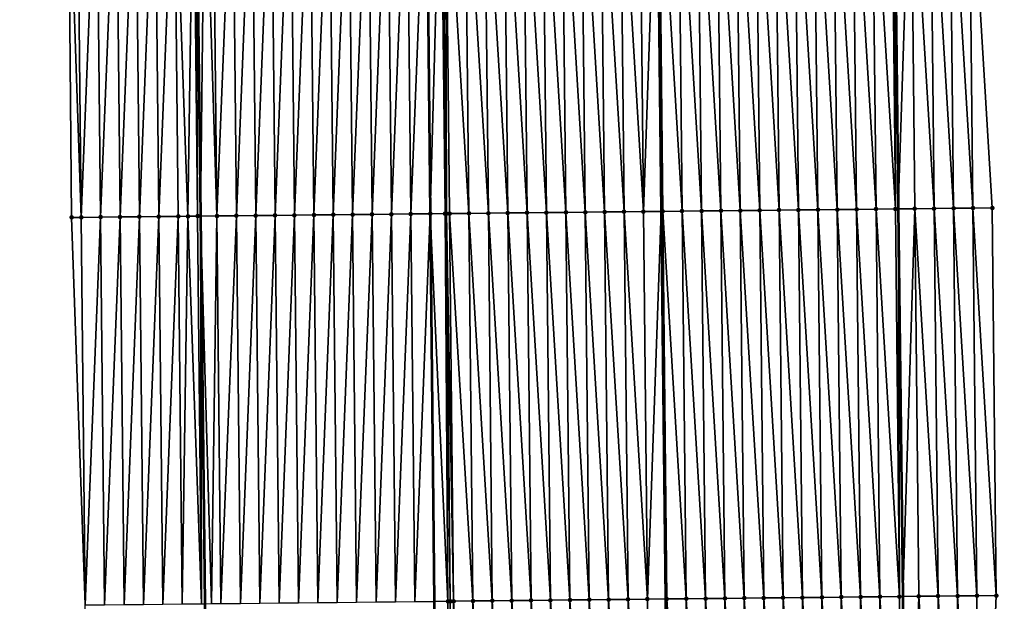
# Model space of a CAD drawing. Header units: feet. Extents: x 2010743 to 2022806, y 818705 to 837694.
# Tile 311 of 531: x 2011471 to 2011521, y 828934 to 828964. Entities that reach past the tile are written whole.
import ezdxf

# ---------------------------------------------------------------- set-up
doc = ezdxf.new("R2010")
doc.units = ezdxf.units.FT
doc.header["$MEASUREMENT"] = 0
for name, color, linetype, lineweight in [('EP_Travel Lane', 172, 'Continuous', 53), ('Road Shots', 141, 'Continuous', 100), ('STRIPING', 60, 'Continuous', 53)]:
    doc.layers.add(name, color=color, linetype=linetype, lineweight=lineweight)
doc.layers.add('I-77-MM17-21_NB-Surface-Border', color=7, linetype='Continuous')
doc.layers.add('I-77-MM17-21_NB-Surface-TIN', color=7, linetype='Continuous')

msp = doc.modelspace()

# ---------------------------------------------------------------- linework, layer by layer
at = {"layer": 'EP_Travel Lane'}
for points in [[(2011512.584, 829273.989, 318.244), (2011512.796, 829253.99, 318.126), (2011512.996, 829233.961, 318.023), (2011513.192, 829213.963, 317.877), (2011513.389, 829193.964, 317.745), (2011513.585, 829173.965, 317.621), (2011513.782, 829153.967, 317.5), (2011513.978, 829133.968, 317.355), (2011514.174, 829113.97, 317.235), (2011514.371, 829093.971, 317.101), (2011514.567, 829073.972, 316.995), (2011514.764, 829053.974, 316.873), (2011514.985, 829033.986, 316.753), (2011515.215, 829013.988, 316.662), (2011515.446, 828993.99, 316.527), (2011515.676, 828973.991, 316.415), (2011515.906, 828953.993, 316.282), (2011516.137, 828933.995, 316.151), (2011516.367, 828913.996, 316.02), (2011516.597, 828893.998, 315.889), (2011516.827, 828874, 315.772), (2011517.058, 828854.001, 315.672), (2011517.273, 828834.007, 315.552), (2011517.484, 828814.009, 315.422)], [(2011476.563, 829273.584, 318.471), (2011476.775, 829253.585, 318.372), (2011476.974, 829233.606, 318.258), (2011477.171, 829213.607, 318.144), (2011477.367, 829193.609, 317.993), (2011477.564, 829173.61, 317.871), (2011477.76, 829153.611, 317.748), (2011477.956, 829133.613, 317.624), (2011478.153, 829113.614, 317.502), (2011478.349, 829093.615, 317.368), (2011478.546, 829073.617, 317.262), (2011478.742, 829053.618, 317.141), (2011478.966, 829033.613, 317.012), (2011479.2, 829013.614, 316.91), (2011479.434, 828993.616, 316.809), (2011479.668, 828973.618, 316.693), (2011479.903, 828953.619, 316.534), (2011480.137, 828933.621, 316.412), (2011480.371, 828913.623, 316.275), (2011480.605, 828893.625, 316.163), (2011480.839, 828873.626, 316.036), (2011481.073, 828853.628, 315.906), (2011481.29, 828833.627, 315.768), (2011481.5, 828813.628, 315.686)]]:
    msp.add_polyline3d(points, dxfattribs=at)
at = {"layer": 'I-77-MM17-21_NB-Surface-Border', "color": 3, "linetype": 'Continuous', "lineweight": -3}
for points in [[(2011514.534, 829274.011, 318.177), (2011514.758, 829254.012, 318.068), (2011516.96, 829234.001, 317.894), (2011517.157, 829214.002, 317.766), (2011518.353, 829194.014, 317.605), (2011518.55, 829174.015, 317.478), (2011518.746, 829154.016, 317.352), (2011517.942, 829134.008, 317.241), (2011519.139, 829114.019, 317.089), (2011518.335, 829094.011, 316.988), (2011517.532, 829074.002, 316.91), (2011517.728, 829054.003, 316.783), (2011517.932, 829034.017, 316.663), (2011519.139, 829014.029, 316.534), (2011519.345, 828994.031, 316.404), (2011519.552, 828974.032, 316.292), (2011520.758, 828954.044, 316.128), (2011520.965, 828934.045, 315.991), (2011520.171, 828914.036, 315.896), (2011521.378, 828894.048, 315.742), (2011520.584, 828874.039, 315.654), (2011519.791, 828854.03, 315.581), (2011520, 828834.036, 315.468), (2011518.211, 828814.016, 315.402)], [(2011475.653, 828813.568, 315.523), (2011475.743, 828833.57, 315.62), (2011474.846, 828853.565, 315.736), (2011474.362, 828873.561, 315.867), (2011474.148, 828893.559, 316.002), (2011474.174, 828913.56, 316.128), (2011473.967, 828933.558, 316.251), (2011473.262, 828953.552, 316.364), (2011473.093, 828973.551, 316.509), (2011473.066, 828993.551, 316.635), (2011473.298, 829013.554, 316.74), (2011473.384, 829033.556, 316.858), (2011472.917, 829053.562, 316.977), (2011472.543, 829073.559, 317.077), (2011471.942, 829093.554, 317.189), (2011472.141, 829113.556, 317.339), (2011471.945, 829133.555, 317.473), (2011471.748, 829153.553, 317.605), (2011471.552, 829173.552, 317.723), (2011471.355, 829193.551, 317.841), (2011470.631, 829213.544, 317.969), (2011470.716, 829233.545, 318.088), (2011470.951, 829253.521, 318.21), (2011470.584, 829273.518, 318.318)]]:
    msp.add_polyline3d(points, dxfattribs=at)
at = {"layer": 'I-77-MM17-21_NB-Surface-TIN', "color": 128, "linetype": 'Continuous', "lineweight": -3}
for points in [[(2011512.759, 828953.96, 316.357), (2011512.552, 828973.958, 316.481), (2011511.552, 828973.948, 316.5)], [(2011513.759, 828953.97, 316.339), (2011513.552, 828973.969, 316.463), (2011512.552, 828973.958, 316.481)], [(2011512.759, 828953.96, 316.357), (2011513.759, 828953.97, 316.339), (2011512.552, 828973.958, 316.481)], [(2011514.759, 828953.981, 316.32), (2011514.552, 828973.979, 316.446), (2011513.552, 828973.969, 316.463)], [(2011513.759, 828953.97, 316.339), (2011514.759, 828953.981, 316.32), (2011513.552, 828973.969, 316.463)], [(2011515.758, 828953.991, 316.288), (2011515.552, 828973.99, 316.419), (2011514.552, 828973.979, 316.446)], [(2011514.759, 828953.981, 316.32), (2011515.758, 828953.991, 316.288), (2011514.552, 828973.979, 316.446)], [(2011515.758, 828953.991, 316.288), (2011515.676, 828973.991, 316.415), (2011515.552, 828973.99, 316.419)], [(2011516.552, 828974, 316.385), (2011515.676, 828973.991, 316.415), (2011515.906, 828953.993, 316.282)], [(2011515.758, 828953.991, 316.288), (2011515.906, 828953.993, 316.282), (2011515.676, 828973.991, 316.415)], [(2011516.758, 828954.002, 316.245), (2011516.552, 828974, 316.385), (2011515.906, 828953.993, 316.282)], [(2011517.758, 828954.012, 316.224), (2011517.552, 828974.011, 316.351), (2011516.552, 828974, 316.385)], [(2011516.758, 828954.002, 316.245), (2011517.758, 828954.012, 316.224), (2011516.552, 828974, 316.385)], [(2011518.758, 828954.023, 316.184), (2011518.552, 828974.021, 316.318), (2011517.552, 828974.011, 316.351)], [(2011517.758, 828954.012, 316.224), (2011518.758, 828954.023, 316.184), (2011517.552, 828974.011, 316.351)], [(2011519.758, 828954.033, 316.152), (2011519.552, 828974.032, 316.292), (2011518.552, 828974.021, 316.318)], [(2011518.758, 828954.023, 316.184), (2011519.758, 828954.033, 316.152), (2011518.552, 828974.021, 316.318)], [(2011519.758, 828954.033, 316.152), (2011520.758, 828954.044, 316.128), (2011519.552, 828974.032, 316.292)], [(2011473.761, 828953.557, 316.378), (2011473.554, 828973.555, 316.526), (2011473.093, 828973.551, 316.509)], [(2011473.761, 828953.557, 316.378), (2011473.093, 828973.551, 316.509), (2011473.262, 828953.552, 316.364)], [(2011473.761, 828953.557, 316.378), (2011474.554, 828973.566, 316.56), (2011473.554, 828973.555, 316.526)], [(2011473.761, 828953.557, 316.378), (2011474.761, 828953.567, 316.408), (2011474.554, 828973.566, 316.56)], [(2011474.761, 828953.567, 316.408), (2011475.554, 828973.576, 316.592), (2011474.554, 828973.566, 316.56)], [(2011474.761, 828953.567, 316.408), (2011475.761, 828953.577, 316.436), (2011475.554, 828973.576, 316.592)], [(2011475.761, 828953.577, 316.436), (2011476.554, 828973.586, 316.619), (2011475.554, 828973.576, 316.592)], [(2011475.761, 828953.577, 316.436), (2011476.761, 828953.587, 316.467), (2011476.554, 828973.586, 316.619)], [(2011476.761, 828953.587, 316.467), (2011477.554, 828973.596, 316.639), (2011476.554, 828973.586, 316.619)], [(2011476.761, 828953.587, 316.467), (2011477.76, 828953.598, 316.486), (2011477.554, 828973.596, 316.639)], [(2011477.76, 828953.598, 316.486), (2011478.554, 828973.606, 316.663), (2011477.554, 828973.596, 316.639)], [(2011477.76, 828953.598, 316.486), (2011478.76, 828953.608, 316.505), (2011478.554, 828973.606, 316.663)], [(2011479.264, 828953.613, 316.533), (2011479.554, 828973.616, 316.689), (2011478.554, 828973.606, 316.663)], [(2011478.76, 828953.608, 316.505), (2011479.264, 828953.613, 316.533), (2011478.554, 828973.606, 316.663)], [(2011479.264, 828953.613, 316.533), (2011479.76, 828953.618, 316.532), (2011479.554, 828973.616, 316.689)], [(2011479.76, 828953.618, 316.532), (2011479.668, 828973.618, 316.693), (2011479.554, 828973.616, 316.689)], [(2011480.137, 828973.622, 316.709), (2011479.668, 828973.618, 316.693), (2011479.903, 828953.619, 316.534)], [(2011479.76, 828953.618, 316.532), (2011479.903, 828953.619, 316.534), (2011479.668, 828973.618, 316.693)], [(2011480.76, 828953.628, 316.551), (2011480.137, 828973.622, 316.709), (2011479.903, 828953.619, 316.534)], [(2011480.76, 828953.628, 316.551), (2011480.554, 828973.627, 316.717), (2011480.137, 828973.622, 316.709)], [(2011480.76, 828953.628, 316.551), (2011481.554, 828973.637, 316.733), (2011480.554, 828973.627, 316.717)], [(2011480.76, 828953.628, 316.551), (2011481.76, 828953.638, 316.57), (2011481.554, 828973.637, 316.733)], [(2011481.76, 828953.638, 316.57), (2011482.554, 828973.647, 316.746), (2011481.554, 828973.637, 316.733)], [(2011481.76, 828953.638, 316.57), (2011482.76, 828953.649, 316.587), (2011482.554, 828973.647, 316.746)], [(2011482.76, 828953.649, 316.587), (2011483.554, 828973.657, 316.756), (2011482.554, 828973.647, 316.746)], [(2011482.76, 828953.649, 316.587), (2011483.76, 828953.659, 316.599), (2011483.554, 828973.657, 316.756)], [(2011483.76, 828953.659, 316.599), (2011484.554, 828973.668, 316.764), (2011483.554, 828973.657, 316.756)], [(2011483.76, 828953.659, 316.599), (2011484.76, 828953.669, 316.61), (2011484.554, 828973.668, 316.764)], [(2011484.76, 828953.669, 316.61), (2011485.554, 828973.678, 316.771), (2011484.554, 828973.668, 316.764)], [(2011484.76, 828953.669, 316.61), (2011485.76, 828953.679, 316.621), (2011485.554, 828973.678, 316.771)], [(2011485.76, 828953.679, 316.621), (2011486.553, 828973.688, 316.778), (2011485.554, 828973.678, 316.771)], [(2011485.76, 828953.679, 316.621), (2011486.76, 828953.69, 316.632), (2011486.553, 828973.688, 316.778)], [(2011486.76, 828953.69, 316.632), (2011487.553, 828973.698, 316.788), (2011486.553, 828973.688, 316.778)], [(2011486.76, 828953.69, 316.632), (2011487.76, 828953.7, 316.645), (2011487.553, 828973.698, 316.788)], [(2011487.76, 828953.7, 316.645), (2011488.553, 828973.709, 316.8), (2011487.553, 828973.698, 316.788)], [(2011487.76, 828953.7, 316.645), (2011488.76, 828953.71, 316.66), (2011488.553, 828973.709, 316.8)], [(2011488.76, 828953.71, 316.66), (2011489.553, 828973.719, 316.817), (2011488.553, 828973.709, 316.8)], [(2011488.76, 828953.71, 316.66), (2011489.76, 828953.72, 316.673), (2011489.553, 828973.719, 316.817)], [(2011489.76, 828953.72, 316.673), (2011490.553, 828973.729, 316.835), (2011489.553, 828973.719, 316.817)], [(2011489.76, 828953.72, 316.673), (2011490.76, 828953.731, 316.691), (2011490.553, 828973.729, 316.835)], [(2011490.76, 828953.731, 316.691), (2011491.553, 828973.739, 316.841), (2011490.553, 828973.729, 316.835)], [(2011490.76, 828953.731, 316.691), (2011491.76, 828953.741, 316.696), (2011491.553, 828973.739, 316.841)], [(2011492.303, 828973.747, 316.85), (2011491.553, 828973.739, 316.841), (2011491.76, 828953.741, 316.696)], [(2011492.533, 828953.749, 316.705), (2011492.303, 828973.747, 316.85), (2011491.76, 828953.741, 316.696)], [(2011492.533, 828953.749, 316.705), (2011492.366, 828973.748, 316.849), (2011492.303, 828973.747, 316.85)], [(2011492.6, 828953.75, 316.705), (2011492.553, 828973.75, 316.848), (2011492.366, 828973.748, 316.849)], [(2011492.533, 828953.749, 316.705), (2011492.6, 828953.75, 316.705), (2011492.366, 828973.748, 316.849)], [(2011493.76, 828953.762, 316.69), (2011493.553, 828973.76, 316.832), (2011492.553, 828973.75, 316.848)], [(2011492.76, 828953.751, 316.704), (2011493.76, 828953.762, 316.69), (2011492.553, 828973.75, 316.848)], [(2011492.6, 828953.75, 316.705), (2011492.76, 828953.751, 316.704), (2011492.553, 828973.75, 316.848)], [(2011494.76, 828953.772, 316.671), (2011494.553, 828973.771, 316.812), (2011493.553, 828973.76, 316.832)], [(2011493.76, 828953.762, 316.69), (2011494.76, 828953.772, 316.671), (2011493.553, 828973.76, 316.832)], [(2011495.76, 828953.783, 316.654), (2011495.553, 828973.781, 316.791), (2011494.553, 828973.771, 316.812)], [(2011494.76, 828953.772, 316.671), (2011495.76, 828953.783, 316.654), (2011494.553, 828973.771, 316.812)], [(2011496.759, 828953.793, 316.637), (2011496.553, 828973.791, 316.772), (2011495.553, 828973.781, 316.791)], [(2011495.76, 828953.783, 316.654), (2011496.759, 828953.793, 316.637), (2011495.553, 828973.781, 316.791)], [(2011497.759, 828953.803, 316.623), (2011497.553, 828973.802, 316.754), (2011496.553, 828973.791, 316.772)], [(2011496.759, 828953.793, 316.637), (2011497.759, 828953.803, 316.623), (2011496.553, 828973.791, 316.772)], [(2011498.759, 828953.814, 316.605), (2011498.553, 828973.812, 316.734), (2011497.553, 828973.802, 316.754)], [(2011497.759, 828953.803, 316.623), (2011498.759, 828953.814, 316.605), (2011497.553, 828973.802, 316.754)], [(2011499.759, 828953.824, 316.588), (2011499.553, 828973.823, 316.715), (2011498.553, 828973.812, 316.734)], [(2011498.759, 828953.814, 316.605), (2011499.759, 828953.824, 316.588), (2011498.553, 828973.812, 316.734)], [(2011500.759, 828953.835, 316.569), (2011500.553, 828973.833, 316.697), (2011499.553, 828973.823, 316.715)], [(2011499.759, 828953.824, 316.588), (2011500.759, 828953.835, 316.569), (2011499.553, 828973.823, 316.715)], [(2011501.759, 828953.845, 316.557), (2011501.553, 828973.844, 316.686), (2011500.553, 828973.833, 316.697)], [(2011500.759, 828953.835, 316.569), (2011501.759, 828953.845, 316.557), (2011500.553, 828973.833, 316.697)], [(2011502.759, 828953.855, 316.551), (2011502.553, 828973.854, 316.675), (2011501.553, 828973.844, 316.686)], [(2011501.759, 828953.845, 316.557), (2011502.759, 828953.855, 316.551), (2011501.553, 828973.844, 316.686)], [(2011502.759, 828953.855, 316.551), (2011503.446, 828973.863, 316.649), (2011502.553, 828973.854, 316.675)], [(2011502.759, 828953.855, 316.551), (2011503.673, 828953.865, 316.526), (2011503.446, 828973.863, 316.649)], [(2011503.553, 828973.865, 316.646), (2011503.446, 828973.863, 316.649), (2011503.673, 828953.865, 316.526)], [(2011504.759, 828953.876, 316.508), (2011504.552, 828973.875, 316.632), (2011503.553, 828973.865, 316.646)], [(2011503.759, 828953.866, 316.523), (2011504.759, 828953.876, 316.508), (2011503.553, 828973.865, 316.646)], [(2011503.759, 828953.866, 316.523), (2011503.553, 828973.865, 316.646), (2011503.673, 828953.865, 316.526)], [(2011505.759, 828953.887, 316.475), (2011505.552, 828973.885, 316.604), (2011504.552, 828973.875, 316.632)], [(2011504.759, 828953.876, 316.508), (2011505.759, 828953.887, 316.475), (2011504.552, 828973.875, 316.632)], [(2011506.759, 828953.897, 316.453), (2011506.552, 828973.896, 316.58), (2011505.552, 828973.885, 316.604)], [(2011505.759, 828953.887, 316.475), (2011506.759, 828953.897, 316.453), (2011505.552, 828973.885, 316.604)], [(2011507.759, 828953.908, 316.436), (2011507.552, 828973.906, 316.561), (2011506.552, 828973.896, 316.58)], [(2011506.759, 828953.897, 316.453), (2011507.759, 828953.908, 316.436), (2011506.552, 828973.896, 316.58)], [(2011508.759, 828953.918, 316.416), (2011508.552, 828973.917, 316.544), (2011507.552, 828973.906, 316.561)], [(2011507.759, 828953.908, 316.436), (2011508.759, 828953.918, 316.416), (2011507.552, 828973.906, 316.561)], [(2011509.759, 828953.929, 316.402), (2011509.552, 828973.927, 316.53), (2011508.552, 828973.917, 316.544)], [(2011508.759, 828953.918, 316.416), (2011509.759, 828953.929, 316.402), (2011508.552, 828973.917, 316.544)], [(2011510.759, 828953.939, 316.387), (2011510.552, 828973.938, 316.517), (2011509.552, 828973.927, 316.53)], [(2011509.759, 828953.929, 316.402), (2011510.759, 828953.939, 316.387), (2011509.552, 828973.927, 316.53)], [(2011511.759, 828953.949, 316.373), (2011511.552, 828973.948, 316.5), (2011510.552, 828973.938, 316.517)], [(2011510.759, 828953.939, 316.387), (2011511.759, 828953.949, 316.373), (2011510.552, 828973.938, 316.517)], [(2011511.759, 828953.949, 316.373), (2011512.759, 828953.96, 316.357), (2011511.552, 828973.948, 316.5)], [(2011481.967, 828933.64, 316.453), (2011482.76, 828953.649, 316.587), (2011481.76, 828953.638, 316.57)], [(2011481.967, 828933.64, 316.453), (2011482.967, 828933.65, 316.467), (2011482.76, 828953.649, 316.587)], [(2011482.967, 828933.65, 316.467), (2011483.76, 828953.659, 316.599), (2011482.76, 828953.649, 316.587)], [(2011482.967, 828933.65, 316.467), (2011483.967, 828933.66, 316.477), (2011483.76, 828953.659, 316.599)], [(2011483.967, 828933.66, 316.477), (2011484.76, 828953.669, 316.61), (2011483.76, 828953.659, 316.599)], [(2011483.967, 828933.66, 316.477), (2011484.967, 828933.671, 316.485), (2011484.76, 828953.669, 316.61)], [(2011484.967, 828933.671, 316.485), (2011485.76, 828953.679, 316.621), (2011484.76, 828953.669, 316.61)], [(2011484.967, 828933.671, 316.485), (2011485.967, 828933.681, 316.497), (2011485.76, 828953.679, 316.621)], [(2011485.967, 828933.681, 316.497), (2011486.76, 828953.69, 316.632), (2011485.76, 828953.679, 316.621)], [(2011485.967, 828933.681, 316.497), (2011486.967, 828933.691, 316.505), (2011486.76, 828953.69, 316.632)], [(2011486.967, 828933.691, 316.505), (2011487.76, 828953.7, 316.645), (2011486.76, 828953.69, 316.632)], [(2011486.967, 828933.691, 316.505), (2011487.967, 828933.701, 316.512), (2011487.76, 828953.7, 316.645)], [(2011487.967, 828933.701, 316.512), (2011488.76, 828953.71, 316.66), (2011487.76, 828953.7, 316.645)], [(2011487.967, 828933.701, 316.512), (2011488.966, 828933.712, 316.522), (2011488.76, 828953.71, 316.66)], [(2011488.966, 828933.712, 316.522), (2011489.76, 828953.72, 316.673), (2011488.76, 828953.71, 316.66)], [(2011488.966, 828933.712, 316.522), (2011489.966, 828933.722, 316.535), (2011489.76, 828953.72, 316.673)], [(2011489.966, 828933.722, 316.535), (2011490.76, 828953.731, 316.691), (2011489.76, 828953.72, 316.673)], [(2011489.966, 828933.722, 316.535), (2011490.966, 828933.732, 316.553), (2011490.76, 828953.731, 316.691)], [(2011490.966, 828933.732, 316.553), (2011491.76, 828953.741, 316.696), (2011490.76, 828953.731, 316.691)], [(2011490.966, 828933.732, 316.553), (2011491.966, 828933.742, 316.56), (2011491.76, 828953.741, 316.696)], [(2011492.675, 828933.75, 316.564), (2011492.533, 828953.749, 316.705), (2011491.76, 828953.741, 316.696)], [(2011492.675, 828933.75, 316.564), (2011491.76, 828953.741, 316.696), (2011491.966, 828933.742, 316.56)], [(2011492.795, 828933.751, 316.563), (2011492.6, 828953.75, 316.705), (2011492.533, 828953.749, 316.705)], [(2011492.675, 828933.75, 316.564), (2011492.795, 828933.751, 316.563), (2011492.533, 828953.749, 316.705)], [(2011492.966, 828933.753, 316.562), (2011492.76, 828953.751, 316.704), (2011492.6, 828953.75, 316.705)], [(2011492.795, 828933.751, 316.563), (2011492.966, 828933.753, 316.562), (2011492.6, 828953.75, 316.705)], [(2011493.966, 828933.763, 316.546), (2011493.76, 828953.762, 316.69), (2011492.76, 828953.751, 316.704)], [(2011492.966, 828933.753, 316.562), (2011493.966, 828933.763, 316.546), (2011492.76, 828953.751, 316.704)], [(2011494.966, 828933.774, 316.528), (2011494.76, 828953.772, 316.671), (2011493.76, 828953.762, 316.69)], [(2011493.966, 828933.763, 316.546), (2011494.966, 828933.774, 316.528), (2011493.76, 828953.762, 316.69)], [(2011495.966, 828933.784, 316.512), (2011495.76, 828953.783, 316.654), (2011494.76, 828953.772, 316.671)], [(2011494.966, 828933.774, 316.528), (2011495.966, 828933.784, 316.512), (2011494.76, 828953.772, 316.671)], [(2011496.966, 828933.795, 316.495), (2011496.759, 828953.793, 316.637), (2011495.76, 828953.783, 316.654)], [(2011495.966, 828933.784, 316.512), (2011496.966, 828933.795, 316.495), (2011495.76, 828953.783, 316.654)], [(2011497.966, 828933.805, 316.481), (2011497.759, 828953.803, 316.623), (2011496.759, 828953.793, 316.637)], [(2011496.966, 828933.795, 316.495), (2011497.966, 828933.805, 316.481), (2011496.759, 828953.793, 316.637)], [(2011498.966, 828933.815, 316.464), (2011498.759, 828953.814, 316.605), (2011497.759, 828953.803, 316.623)], [(2011497.966, 828933.805, 316.481), (2011498.966, 828933.815, 316.464), (2011497.759, 828953.803, 316.623)], [(2011499.966, 828933.826, 316.445), (2011499.759, 828953.824, 316.588), (2011498.759, 828953.814, 316.605)], [(2011498.966, 828933.815, 316.464), (2011499.966, 828933.826, 316.445), (2011498.759, 828953.814, 316.605)], [(2011500.966, 828933.836, 316.429), (2011500.759, 828953.835, 316.569), (2011499.759, 828953.824, 316.588)], [(2011499.966, 828933.826, 316.445), (2011500.966, 828933.836, 316.429), (2011499.759, 828953.824, 316.588)], [(2011501.966, 828933.847, 316.415), (2011501.759, 828953.845, 316.557), (2011500.759, 828953.835, 316.569)], [(2011500.966, 828933.836, 316.429), (2011501.966, 828933.847, 316.415), (2011500.759, 828953.835, 316.569)], [(2011502.966, 828933.857, 316.405), (2011502.759, 828953.855, 316.551), (2011501.759, 828953.845, 316.557)], [(2011501.966, 828933.847, 316.415), (2011502.966, 828933.857, 316.405), (2011501.759, 828953.845, 316.557)], [(2011502.966, 828933.857, 316.405), (2011503.673, 828953.865, 316.526), (2011502.759, 828953.855, 316.551)], [(2011502.966, 828933.857, 316.405), (2011503.901, 828933.867, 316.383), (2011503.673, 828953.865, 316.526)], [(2011503.759, 828953.866, 316.523), (2011503.673, 828953.865, 316.526), (2011503.901, 828933.867, 316.383)], [(2011504.966, 828933.878, 316.368), (2011504.759, 828953.876, 316.508), (2011503.759, 828953.866, 316.523)], [(2011503.966, 828933.868, 316.381), (2011503.759, 828953.866, 316.523), (2011503.901, 828933.867, 316.383)], [(2011503.966, 828933.868, 316.381), (2011504.966, 828933.878, 316.368), (2011503.759, 828953.866, 316.523)], [(2011505.966, 828933.888, 316.334), (2011505.759, 828953.887, 316.475), (2011504.759, 828953.876, 316.508)], [(2011504.966, 828933.878, 316.368), (2011505.966, 828933.888, 316.334), (2011504.759, 828953.876, 316.508)], [(2011506.966, 828933.899, 316.314), (2011506.759, 828953.897, 316.453), (2011505.759, 828953.887, 316.475)], [(2011505.966, 828933.888, 316.334), (2011506.966, 828933.899, 316.314), (2011505.759, 828953.887, 316.475)], [(2011507.965, 828933.909, 316.299), (2011507.759, 828953.908, 316.436), (2011506.759, 828953.897, 316.453)], [(2011506.966, 828933.899, 316.314), (2011507.965, 828933.909, 316.299), (2011506.759, 828953.897, 316.453)], [(2011508.965, 828933.92, 316.277), (2011508.759, 828953.918, 316.416), (2011507.759, 828953.908, 316.436)], [(2011507.965, 828933.909, 316.299), (2011508.965, 828933.92, 316.277), (2011507.759, 828953.908, 316.436)], [(2011509.965, 828933.93, 316.264), (2011509.759, 828953.929, 316.402), (2011508.759, 828953.918, 316.416)], [(2011508.965, 828933.92, 316.277), (2011509.965, 828933.93, 316.264), (2011508.759, 828953.918, 316.416)], [(2011510.965, 828933.941, 316.25), (2011510.759, 828953.939, 316.387), (2011509.759, 828953.929, 316.402)], [(2011509.965, 828933.93, 316.264), (2011510.965, 828933.941, 316.25), (2011509.759, 828953.929, 316.402)], [(2011511.965, 828933.951, 316.235), (2011511.759, 828953.949, 316.373), (2011510.759, 828953.939, 316.387)], [(2011510.965, 828933.941, 316.25), (2011511.965, 828933.951, 316.235), (2011510.759, 828953.939, 316.387)], [(2011512.965, 828933.961, 316.219), (2011512.759, 828953.96, 316.357), (2011511.759, 828953.949, 316.373)], [(2011511.965, 828933.951, 316.235), (2011512.965, 828933.961, 316.219), (2011511.759, 828953.949, 316.373)], [(2011513.965, 828933.972, 316.202), (2011513.759, 828953.97, 316.339), (2011512.759, 828953.96, 316.357)], [(2011512.965, 828933.961, 316.219), (2011513.965, 828933.972, 316.202), (2011512.759, 828953.96, 316.357)], [(2011514.965, 828933.982, 316.184), (2011514.759, 828953.981, 316.32), (2011513.759, 828953.97, 316.339)], [(2011513.965, 828933.972, 316.202), (2011514.965, 828933.982, 316.184), (2011513.759, 828953.97, 316.339)], [(2011515.965, 828933.993, 316.158), (2011515.758, 828953.991, 316.288), (2011514.759, 828953.981, 316.32)], [(2011514.965, 828933.982, 316.184), (2011515.965, 828933.993, 316.158), (2011514.759, 828953.981, 316.32)], [(2011515.965, 828933.993, 316.158), (2011515.906, 828953.993, 316.282), (2011515.758, 828953.991, 316.288)], [(2011516.758, 828954.002, 316.245), (2011515.906, 828953.993, 316.282), (2011516.137, 828933.995, 316.151)], [(2011515.965, 828933.993, 316.158), (2011516.137, 828933.995, 316.151), (2011515.906, 828953.993, 316.282)], [(2011516.965, 828934.003, 316.121), (2011516.758, 828954.002, 316.245), (2011516.137, 828933.995, 316.151)], [(2011517.965, 828934.014, 316.091), (2011517.758, 828954.012, 316.224), (2011516.758, 828954.002, 316.245)], [(2011516.965, 828934.003, 316.121), (2011517.965, 828934.014, 316.091), (2011516.758, 828954.002, 316.245)], [(2011518.965, 828934.024, 316.049), (2011518.758, 828954.023, 316.184), (2011517.758, 828954.012, 316.224)], [(2011517.965, 828934.014, 316.091), (2011518.965, 828934.024, 316.049), (2011517.758, 828954.012, 316.224)], [(2011519.965, 828934.035, 316.017), (2011519.758, 828954.033, 316.152), (2011518.758, 828954.023, 316.184)], [(2011518.965, 828934.024, 316.049), (2011519.965, 828934.035, 316.017), (2011518.758, 828954.023, 316.184)], [(2011520.965, 828934.045, 315.991), (2011520.758, 828954.044, 316.128), (2011519.758, 828954.033, 316.152)], [(2011519.965, 828934.035, 316.017), (2011520.965, 828934.045, 315.991), (2011519.758, 828954.033, 316.152)], [(2011473.967, 828933.558, 316.251), (2011473.761, 828953.557, 316.378), (2011473.262, 828953.552, 316.364)], [(2011473.967, 828933.558, 316.251), (2011474.761, 828953.567, 316.408), (2011473.761, 828953.557, 316.378)], [(2011474.967, 828933.569, 316.281), (2011474.761, 828953.567, 316.408), (2011473.967, 828933.558, 316.251)], [(2011474.967, 828933.569, 316.281), (2011475.761, 828953.577, 316.436), (2011474.761, 828953.567, 316.408)], [(2011474.967, 828933.569, 316.281), (2011475.967, 828933.579, 316.309), (2011475.761, 828953.577, 316.436)], [(2011475.967, 828933.579, 316.309), (2011476.761, 828953.587, 316.467), (2011475.761, 828953.577, 316.436)], [(2011475.967, 828933.579, 316.309), (2011476.967, 828933.589, 316.341), (2011476.761, 828953.587, 316.467)], [(2011476.967, 828933.589, 316.341), (2011477.76, 828953.598, 316.486), (2011476.761, 828953.587, 316.467)], [(2011476.967, 828933.589, 316.341), (2011477.967, 828933.599, 316.363), (2011477.76, 828953.598, 316.486)], [(2011477.967, 828933.599, 316.363), (2011478.76, 828953.608, 316.505), (2011477.76, 828953.598, 316.486)], [(2011477.967, 828933.599, 316.363), (2011478.967, 828933.609, 316.384), (2011478.76, 828953.608, 316.505)], [(2011478.967, 828933.609, 316.384), (2011479.264, 828953.613, 316.533), (2011478.76, 828953.608, 316.505)], [(2011478.967, 828933.609, 316.384), (2011479.967, 828933.619, 316.409), (2011479.264, 828953.613, 316.533)], [(2011479.967, 828933.619, 316.409), (2011479.76, 828953.618, 316.532), (2011479.264, 828953.613, 316.533)], [(2011479.967, 828933.619, 316.409), (2011479.903, 828953.619, 316.534), (2011479.76, 828953.618, 316.532)], [(2011480.475, 828933.625, 316.419), (2011480.76, 828953.628, 316.551), (2011479.903, 828953.619, 316.534)], [(2011480.475, 828933.625, 316.419), (2011479.903, 828953.619, 316.534), (2011480.137, 828933.621, 316.412)], [(2011479.967, 828933.619, 316.409), (2011480.137, 828933.621, 316.412), (2011479.903, 828953.619, 316.534)], [(2011480.475, 828933.625, 316.419), (2011480.967, 828933.63, 316.434), (2011480.76, 828953.628, 316.551)], [(2011480.967, 828933.63, 316.434), (2011481.76, 828953.638, 316.57), (2011480.76, 828953.628, 316.551)], [(2011480.967, 828933.63, 316.434), (2011481.967, 828933.64, 316.453), (2011481.76, 828953.638, 316.57)], [(2011501.172, 828913.838, 316.299), (2011500.966, 828933.836, 316.429), (2011499.966, 828933.826, 316.445)], [(2011502.172, 828913.848, 316.287), (2011501.966, 828933.847, 316.415), (2011500.966, 828933.836, 316.429)], [(2011501.172, 828913.838, 316.299), (2011502.172, 828913.848, 316.287), (2011500.966, 828933.836, 316.429)], [(2011503.172, 828913.858, 316.28), (2011502.966, 828933.857, 316.405), (2011501.966, 828933.847, 316.415)], [(2011502.172, 828913.848, 316.287), (2011503.172, 828913.858, 316.28), (2011501.966, 828933.847, 316.415)], [(2011503.172, 828913.858, 316.28), (2011503.901, 828933.867, 316.383), (2011502.966, 828933.857, 316.405)], [(2011503.172, 828913.858, 316.28), (2011504.128, 828913.869, 316.256), (2011503.901, 828933.867, 316.383)], [(2011503.966, 828933.868, 316.381), (2011503.901, 828933.867, 316.383), (2011504.128, 828913.869, 316.256)], [(2011505.172, 828913.879, 316.236), (2011504.966, 828933.878, 316.368), (2011503.966, 828933.868, 316.381)], [(2011504.172, 828913.869, 316.255), (2011503.966, 828933.868, 316.381), (2011504.128, 828913.869, 316.256)], [(2011504.172, 828913.869, 316.255), (2011505.172, 828913.879, 316.236), (2011503.966, 828933.868, 316.381)], [(2011506.172, 828913.89, 316.207), (2011505.966, 828933.888, 316.334), (2011504.966, 828933.878, 316.368)], [(2011505.172, 828913.879, 316.236), (2011506.172, 828913.89, 316.207), (2011504.966, 828933.878, 316.368)], [(2011507.172, 828913.9, 316.186), (2011506.966, 828933.899, 316.314), (2011505.966, 828933.888, 316.334)], [(2011506.172, 828913.89, 316.207), (2011507.172, 828913.9, 316.186), (2011505.966, 828933.888, 316.334)], [(2011508.172, 828913.911, 316.167), (2011507.965, 828933.909, 316.299), (2011506.966, 828933.899, 316.314)], [(2011507.172, 828913.9, 316.186), (2011508.172, 828913.911, 316.167), (2011506.966, 828933.899, 316.314)], [(2011509.172, 828913.921, 316.149), (2011508.965, 828933.92, 316.277), (2011507.965, 828933.909, 316.299)], [(2011508.172, 828913.911, 316.167), (2011509.172, 828913.921, 316.149), (2011507.965, 828933.909, 316.299)], [(2011510.172, 828913.932, 316.136), (2011509.965, 828933.93, 316.264), (2011508.965, 828933.92, 316.277)], [(2011509.172, 828913.921, 316.149), (2011510.172, 828913.932, 316.136), (2011508.965, 828933.92, 316.277)], [(2011511.172, 828913.942, 316.123), (2011510.965, 828933.941, 316.25), (2011509.965, 828933.93, 316.264)], [(2011510.172, 828913.932, 316.136), (2011511.172, 828913.942, 316.123), (2011509.965, 828933.93, 316.264)], [(2011512.172, 828913.952, 316.11), (2011511.965, 828933.951, 316.235), (2011510.965, 828933.941, 316.25)], [(2011511.172, 828913.942, 316.123), (2011512.172, 828913.952, 316.11), (2011510.965, 828933.941, 316.25)], [(2011513.172, 828913.963, 316.09), (2011512.965, 828933.961, 316.219), (2011511.965, 828933.951, 316.235)], [(2011512.172, 828913.952, 316.11), (2011513.172, 828913.963, 316.09), (2011511.965, 828933.951, 316.235)], [(2011514.172, 828913.973, 316.075), (2011513.965, 828933.972, 316.202), (2011512.965, 828933.961, 316.219)], [(2011513.172, 828913.963, 316.09), (2011514.172, 828913.973, 316.075), (2011512.965, 828933.961, 316.219)], [(2011515.172, 828913.984, 316.058), (2011514.965, 828933.982, 316.184), (2011513.965, 828933.972, 316.202)], [(2011514.172, 828913.973, 316.075), (2011515.172, 828913.984, 316.058), (2011513.965, 828933.972, 316.202)], [(2011516.172, 828913.994, 316.027), (2011515.965, 828933.993, 316.158), (2011514.965, 828933.982, 316.184)], [(2011515.172, 828913.984, 316.058), (2011516.172, 828913.994, 316.027), (2011514.965, 828933.982, 316.184)], [(2011516.172, 828913.994, 316.027), (2011516.137, 828933.995, 316.151), (2011515.965, 828933.993, 316.158)], [(2011516.965, 828934.003, 316.121), (2011516.137, 828933.995, 316.151), (2011516.367, 828913.996, 316.02)], [(2011516.172, 828913.994, 316.027), (2011516.367, 828913.996, 316.02), (2011516.137, 828933.995, 316.151)], [(2011517.172, 828914.005, 315.993), (2011516.965, 828934.003, 316.121), (2011516.367, 828913.996, 316.02)], [(2011518.171, 828914.015, 315.965), (2011517.965, 828934.014, 316.091), (2011516.965, 828934.003, 316.121)], [(2011517.172, 828914.005, 315.993), (2011518.171, 828914.015, 315.965), (2011516.965, 828934.003, 316.121)], [(2011519.171, 828914.026, 315.928), (2011518.965, 828934.024, 316.049), (2011517.965, 828934.014, 316.091)], [(2011518.171, 828914.015, 315.965), (2011519.171, 828914.026, 315.928), (2011517.965, 828934.014, 316.091)], [(2011520.171, 828914.036, 315.896), (2011519.965, 828934.035, 316.017), (2011518.965, 828934.024, 316.049)], [(2011519.171, 828914.026, 315.928), (2011520.171, 828914.036, 315.896), (2011518.965, 828934.024, 316.049)], [(2011520.171, 828914.036, 315.896), (2011520.965, 828934.045, 315.991), (2011519.965, 828934.035, 316.017)], [(2011492.804, 828913.751, 316.42), (2011492.675, 828933.75, 316.564), (2011491.966, 828933.742, 316.56)], [(2011492.804, 828913.751, 316.42), (2011492.795, 828933.751, 316.563), (2011492.675, 828933.75, 316.564)], [(2011493.173, 828913.754, 316.416), (2011492.966, 828933.753, 316.562), (2011492.795, 828933.751, 316.563)], [(2011492.804, 828913.751, 316.42), (2011493.173, 828913.754, 316.416), (2011492.795, 828933.751, 316.563)], [(2011494.173, 828913.765, 316.4), (2011493.966, 828933.763, 316.546), (2011492.966, 828933.753, 316.562)], [(2011493.173, 828913.754, 316.416), (2011494.173, 828913.765, 316.4), (2011492.966, 828933.753, 316.562)], [(2011495.173, 828913.775, 316.386), (2011494.966, 828933.774, 316.528), (2011493.966, 828933.763, 316.546)], [(2011494.173, 828913.765, 316.4), (2011495.173, 828913.775, 316.386), (2011493.966, 828933.763, 316.546)], [(2011496.173, 828913.786, 316.373), (2011495.966, 828933.784, 316.512), (2011494.966, 828933.774, 316.528)], [(2011495.173, 828913.775, 316.386), (2011496.173, 828913.786, 316.373), (2011494.966, 828933.774, 316.528)], [(2011497.173, 828913.796, 316.359), (2011496.966, 828933.795, 316.495), (2011495.966, 828933.784, 316.512)], [(2011496.173, 828913.786, 316.373), (2011497.173, 828913.796, 316.359), (2011495.966, 828933.784, 316.512)], [(2011498.173, 828913.806, 316.345), (2011497.966, 828933.805, 316.481), (2011496.966, 828933.795, 316.495)], [(2011497.173, 828913.796, 316.359), (2011498.173, 828913.806, 316.345), (2011496.966, 828933.795, 316.495)], [(2011499.173, 828913.817, 316.329), (2011498.966, 828933.815, 316.464), (2011497.966, 828933.805, 316.481)], [(2011498.173, 828913.806, 316.345), (2011499.173, 828913.817, 316.329), (2011497.966, 828933.805, 316.481)], [(2011500.172, 828913.827, 316.312), (2011499.966, 828933.826, 316.445), (2011498.966, 828933.815, 316.464)], [(2011499.173, 828913.817, 316.329), (2011500.172, 828913.827, 316.312), (2011498.966, 828933.815, 316.464)], [(2011500.172, 828913.827, 316.312), (2011501.172, 828913.838, 316.299), (2011499.966, 828933.826, 316.445)]]:
    msp.add_3dface(points, dxfattribs=at)
at = {"layer": 'Road Shots', "lineweight": 100}
for p in [(2011482.76, 828953.649, 316.587), (2011483.76, 828953.659, 316.599), (2011484.76, 828953.669, 316.61), (2011485.76, 828953.679, 316.621), (2011486.76, 828953.69, 316.632), (2011487.76, 828953.7, 316.645), (2011488.76, 828953.71, 316.66), (2011489.76, 828953.72, 316.673), (2011490.76, 828953.731, 316.691), (2011491.76, 828953.741, 316.696), (2011492.533, 828953.749, 316.705), (2011492.6, 828953.75, 316.705), (2011492.76, 828953.751, 316.704), (2011493.76, 828953.762, 316.69), (2011494.76, 828953.772, 316.671), (2011495.76, 828953.783, 316.654), (2011496.759, 828953.793, 316.637), (2011497.759, 828953.803, 316.623), (2011498.759, 828953.814, 316.605), (2011499.759, 828953.824, 316.588), (2011500.759, 828953.835, 316.569), (2011501.759, 828953.845, 316.557), (2011502.759, 828953.855, 316.551), (2011503.759, 828953.866, 316.523), (2011504.759, 828953.876, 316.508), (2011505.759, 828953.887, 316.475), (2011506.759, 828953.897, 316.453), (2011507.759, 828953.908, 316.436), (2011508.759, 828953.918, 316.416), (2011509.759, 828953.929, 316.402), (2011510.759, 828953.939, 316.387), (2011511.759, 828953.949, 316.373), (2011512.759, 828953.96, 316.357), (2011513.759, 828953.97, 316.339), (2011514.759, 828953.981, 316.32), (2011515.758, 828953.991, 316.288), (2011516.758, 828954.002, 316.245), (2011517.758, 828954.012, 316.224), (2011518.758, 828954.023, 316.184), (2011519.758, 828954.033, 316.152), (2011520.758, 828954.044, 316.128), (2011473.262, 828953.552, 316.364), (2011473.761, 828953.557, 316.378), (2011474.761, 828953.567, 316.408), (2011475.761, 828953.577, 316.436), (2011476.761, 828953.587, 316.467), (2011477.76, 828953.598, 316.486), (2011478.76, 828953.608, 316.505), (2011479.264, 828953.613, 316.533), (2011479.76, 828953.618, 316.532), (2011480.76, 828953.628, 316.551), (2011481.76, 828953.638, 316.57), (2011500.966, 828933.836, 316.429), (2011501.966, 828933.847, 316.415), (2011502.966, 828933.857, 316.405), (2011503.966, 828933.868, 316.381), (2011504.966, 828933.878, 316.368), (2011505.966, 828933.888, 316.334), (2011506.966, 828933.899, 316.314), (2011507.965, 828933.909, 316.299), (2011508.965, 828933.92, 316.277), (2011509.965, 828933.93, 316.264), (2011510.965, 828933.941, 316.25), (2011511.965, 828933.951, 316.235), (2011512.965, 828933.961, 316.219), (2011513.965, 828933.972, 316.202), (2011514.965, 828933.982, 316.184), (2011515.965, 828933.993, 316.158), (2011516.965, 828934.003, 316.121), (2011517.965, 828934.014, 316.091), (2011518.965, 828934.024, 316.049), (2011519.965, 828934.035, 316.017), (2011520.965, 828934.045, 315.991), (2011492.675, 828933.75, 316.564), (2011492.795, 828933.751, 316.563), (2011492.966, 828933.753, 316.562), (2011493.966, 828933.763, 316.546), (2011494.966, 828933.774, 316.528), (2011495.966, 828933.784, 316.512), (2011496.966, 828933.795, 316.495), (2011497.966, 828933.805, 316.481), (2011498.966, 828933.815, 316.464), (2011499.966, 828933.826, 316.445)]:
    msp.add_point(p, dxfattribs=at)
at = {"layer": 'STRIPING'}
for points in [[(2011488.535, 829273.717, 318.617), (2011488.759, 829253.719, 318.51), (2011488.962, 829233.723, 318.42), (2011489.158, 829213.724, 318.31), (2011489.355, 829193.725, 318.159), (2011489.551, 829173.727, 318.038), (2011489.748, 829153.728, 317.917), (2011489.944, 829133.73, 317.785), (2011490.14, 829113.731, 317.655), (2011490.337, 829093.732, 317.523), (2011490.533, 829073.734, 317.413), (2011490.73, 829053.735, 317.292), (2011490.934, 829033.735, 317.16), (2011491.14, 829013.737, 317.052), (2011491.347, 828993.738, 316.95), (2011491.553, 828973.739, 316.841), (2011491.76, 828953.741, 316.696), (2011491.966, 828933.742, 316.56), (2011492.173, 828913.744, 316.416), (2011492.38, 828893.745, 316.316), (2011492.586, 828873.747, 316.203), (2011492.793, 828853.748, 316.067), (2011493.002, 828833.749, 315.937), (2011493.212, 828813.751, 315.839)], [(2011500.365, 829273.851, 318.437), (2011500.577, 829253.852, 318.335), (2011500.777, 829233.84, 318.252), (2011500.973, 829213.841, 318.139), (2011501.17, 829193.843, 317.985), (2011501.366, 829173.844, 317.869), (2011501.562, 829153.845, 317.752), (2011501.759, 829133.847, 317.59), (2011501.955, 829113.848, 317.492), (2011502.152, 829093.849, 317.36), (2011502.348, 829073.851, 317.23), (2011502.545, 829053.852, 317.107), (2011502.764, 829033.859, 316.986), (2011502.991, 829013.86, 316.868), (2011503.219, 828993.862, 316.768), (2011503.446, 828973.863, 316.649), (2011503.673, 828953.865, 316.526), (2011503.901, 828933.867, 316.383), (2011504.128, 828913.869, 316.256), (2011504.356, 828893.87, 316.146), (2011504.583, 828873.872, 316.029), (2011504.81, 828853.873, 315.9), (2011505.025, 828833.877, 315.782), (2011505.236, 828813.878, 315.658)]]:
    msp.add_polyline3d(points, dxfattribs=at)

doc.saveas('drawing.dxf')
